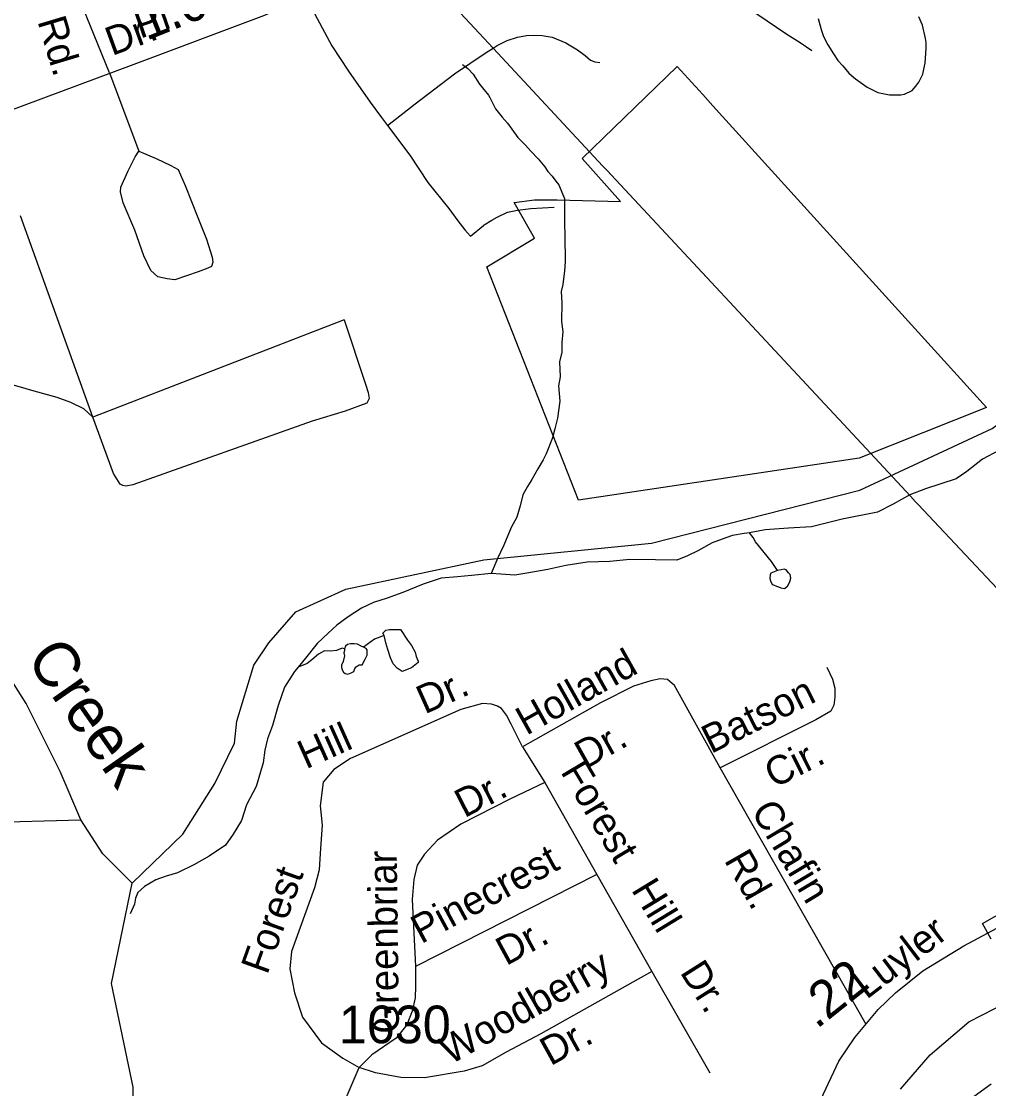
# Model space of a CAD drawing. Extents: x 2206922 to 2357709, y 510027 to 673830.
# Drawn here: x 2311623 to 2314831, y 599074 to 602613 of the extents above; entities that cross this region are included whole.
import ezdxf

# ---------------------------------------------------------------- set-up
doc = ezdxf.new("R2010")
doc.units = 0
for name, color, linetype in [('Exist Boundary Political City Limit New', 7, 'Continuous'), ('Exist Hydrographic Creek Single Shore', 7, 'Continuous'), ('Exist Hydrographic Creek Single Shore Label', 7, 'Continuous'), ('Exist Hydrographic Misc Water Feature', 7, 'Continuous'), ('Exist Road Non-System Type 51', 7, 'Continuous'), ('Exist Road Non-System Type 51 Label', 7, 'Continuous'), ('Exist Road Primary US Service Attributed', 7, 'Continuous'), ('Exist Road Secondary Mileage Hundredths English Label', 7, 'Continuous'), ('Exist Road Secondary Type 51 Attributed', 7, 'Continuous'), ('Exist Road Secondary Type 51 Label', 7, 'Continuous'), ('Exist Road Secondary Type 51 Number Label', 7, 'Continuous'), ('Exist Road Secondary Type 51 Undivided 4 Lane Attributed', 7, 'Continuous'), ('Exist Utilities Electrical Transmission Line', 7, 'Continuous'), ('Map Preparation Boundary City Limit Buffer Line', 7, 'Continuous')]:
    doc.layers.add(name, color=color, linetype=linetype)

msp = doc.modelspace()

# ---------------------------------------------------------------- linework, layer by layer
at = {"layer": 'Exist Boundary Political City Limit New'}
for points in [[(2313167, 601799), (2313324.8, 601894.9), (2313257, 602013.2), (2313325, 602021.9), (2313399.5, 602021.5), (2313610.2, 602016.1), (2313483.2, 602158.1), (2313798.2, 602463.2), (2313882.5, 602370.4), (2313916, 602333.4), (2314823.2, 601333.3), (2314401.5, 601164.9), (2313470.5, 601025.8), (2313167, 601799)], [(2314839.5, 599569.9), (2314810.8, 599621.7), (2315000, 599728.6)], [(2314538.2, 599072.6), (2314636.8, 599185.9), (2314764.8, 599295.4), (2314937.2, 599384.4)]]:
    msp.add_lwpolyline(points, dxfattribs=at)
at = {"layer": 'Exist Hydrographic Creek Single Shore'}
for points in [[(2311990.9, 599754.9), (2312158.1, 599917.9), (2312264.1, 600086.2), (2312330.1, 600220.1), (2312337.1, 600292.6), (2312394.1, 600478.7), (2312443.1, 600552.9), (2312533.1, 600654.9), (2312699.2, 600730.5), (2313156.3, 600827.8), (2313713.2, 600883.2), (2314403.2, 601058.7), (2314842.2, 601263.5), (2315140.1, 601482.3), (2315362.2, 601684.9), (2315989.3, 602291.1), (2316112.3, 602456.9), (2316218.3, 602658.1)], [(2311990.9, 599754.9), (2311893.3, 599852.6), (2311820.6, 599965.6), (2311751.1, 600126.2), (2311638.5, 600351.5), (2311550.9, 600489.2), (2311457.1, 600689.5), (2311206.8, 601121.4), (2311112.6, 601319.4), (2311078.4, 601357), (2311044.3, 601418.4), (2310928.3, 601640.4), (2310881.2, 601703.9), (2310839.2, 601735)], [(2311970.2, 598065.9), (2312022.2, 598646.5), (2312023.3, 598743.8), (2311999.3, 598863.9), (2311992.5, 598954.3), (2311993.6, 599079), (2311922.3, 599422.6), (2311990.9, 599754.9)]]:
    msp.add_lwpolyline(points, dxfattribs=at)
at = {"layer": 'Exist Hydrographic Misc Water Feature'}
for points in [[(2314265.4, 602622.6), (2314275.4, 602586.6), (2314283.4, 602563.1), (2314298, 602535), (2314316.4, 602505.5), (2314330.2, 602483.5), (2314346.8, 602465.6), (2314367.1, 602441.8), (2314389.2, 602422.3), (2314427.6, 602394.6), (2314463.7, 602377), (2314501.6, 602369.3), (2314539.9, 602369.6), (2314551.6, 602371.9), (2314577.7, 602384.2), (2314589.4, 602398.3), (2314599.2, 602412.2), (2314612.9, 602438.5), (2314616.4, 602454.6), (2314620.7, 602474.7), (2314623.8, 602524.4), (2314623.6, 602542.8), (2314621.6, 602556.4), (2314611.1, 602600.6), (2314599, 602628.3)], [(2313085.7, 602470.1), (2313103.4, 602456.5), (2313121.6, 602438.3), (2313141.9, 602404.8), (2313172.5, 602369), (2313176.4, 602361.2), (2313195.2, 602323.4), (2313217.4, 602295.8), (2313235.2, 602275.6), (2313249.8, 602256), (2313269.9, 602228.3), (2313294.5, 602202.6), (2313312.5, 602182.9), (2313336.5, 602157), (2313358.6, 602131.3), (2313368.7, 602115.2), (2313383, 602099.7), (2313395.3, 602083.7), (2313405.2, 602071.6), (2313417.7, 602041.7), (2313424.1, 602025.8), (2313424.7, 601948.2), (2313425.3, 601897.9), (2313425.7, 601872.3), (2313425.9, 601846.3), (2313426.1, 601816.2), (2313424.5, 601786), (2313418.9, 601740.3), (2313413.2, 601718), (2313415.9, 601680.3), (2313414.4, 601618), (2313418.9, 601584.1), (2313415, 601548.2), (2313415.2, 601516.1), (2313407.9, 601484), (2313410.1, 601434.2), (2313404.8, 601404.2), (2313409.1, 601354), (2313401.5, 601298), (2313392.1, 601262.1), (2313384.5, 601232), (2313363.2, 601179.7), (2313352.9, 601159.8), (2313335.7, 601129.5), (2313316, 601093.5), (2313302, 601071.3), (2313286.5, 601043.2), (2313277, 601006.9), (2313265.6, 600968.9), (2313247.5, 600934.7), (2313222.5, 600876.4), (2313203.2, 600834.3), (2313181.3, 600782)], [(2314864.1, 601189.7), (2314810.6, 601161.3), (2314758.7, 601120.8), (2314723.3, 601096.6), (2314621.8, 601063.2), (2314569.9, 601042.7), (2314514.1, 601012.1), (2314462.6, 600985.8), (2314344.9, 600962.5), (2314243.2, 600937.3), (2314167.4, 600932.5), (2314089.4, 600927.6), (2314037.2, 600917.2)], [(2314037.2, 600917.2), (2314019.5, 600915), (2313981.4, 600908.6), (2313959.7, 600900.5), (2313913.9, 600883.9), (2313866.1, 600857.4), (2313832.5, 600841), (2313796.4, 600826.5), (2313726.5, 600827.7), (2313640.4, 600828.9), (2313574.8, 600822.2), (2313499.1, 600819.4), (2313428.8, 600808.9), (2313368.9, 600796), (2313299.2, 600783.4), (2313259.4, 600776.8), (2313213.3, 600780.5), (2313181.3, 600782)], [(2314130.9, 600792.4), (2314110.2, 600821.9), (2314057.9, 600887.3), (2314049.5, 600901.2), (2314037.2, 600917.2)], [(2314130.9, 600792.4), (2314119, 600788.1), (2314108.9, 600783.9), (2314106.7, 600778.2), (2314105, 600765.8), (2314107.3, 600757.9), (2314113.2, 600746), (2314117.3, 600744.2), (2314127.2, 600740.3), (2314133.7, 600738.5), (2314141.5, 600734.4), (2314153.6, 600732.6), (2314163.5, 600740.5), (2314171.3, 600754.7), (2314175, 600766.7), (2314172.7, 600778.8), (2314167, 600784.6), (2314158.8, 600794.7), (2314152.8, 600796.4), (2314142.6, 600794.3), (2314130.9, 600792.4)], [(2313181.3, 600782), (2313115.7, 600775.3), (2313069.7, 600770.9), (2313015.6, 600766.5), (2312955.7, 600747.4), (2312888.3, 600719.1), (2312836.2, 600700.6), (2312790.4, 600686), (2312750.9, 600667.6), (2312707, 600638.9), (2312669.5, 600610.5), (2312640.1, 600584.5), (2312604.3, 600550.2), (2312564.7, 600501.4), (2312540.9, 600471.3)], [(2312825.7, 600576.4), (2312821.6, 600584.4), (2312831.9, 600594.6), (2312843.6, 600596.5), (2312857.7, 600596.8), (2312865.7, 600596.8), (2312873.7, 600596.8), (2312879.8, 600597.1), (2312904, 600561), (2312916.3, 600543.4), (2312928.4, 600521.6), (2312932.5, 600507.6), (2312938.7, 600491.7), (2312938.5, 600487.7), (2312916.8, 600469.5), (2312885.4, 600457.1), (2312869.2, 600468.9), (2312856.5, 600482.6), (2312846.6, 600502.7), (2312838, 600530.4), (2312832.1, 600552.4), (2312829.8, 600562.4), (2312825.7, 600576.4)], [(2312758, 600537.6), (2312750.3, 600541.6), (2312738.2, 600547.5), (2312726.1, 600549.3), (2312714.2, 600549.1), (2312704.1, 600547.3), (2312698.4, 600540.9), (2312694.5, 600533)], [(2312825.7, 600576.4), (2312793.9, 600564.2), (2312758, 600537.6)], [(2312694.5, 600533), (2312686.7, 600534.9), (2312668.2, 600526.8), (2312646.7, 600524.3), (2312628.2, 600526.3), (2312608.4, 600514.3), (2312586.6, 600496.1), (2312570.6, 600483.9), (2312540.9, 600471.3)], [(2312694.5, 600533), (2312694.3, 600526.9), (2312692.6, 600519), (2312694.7, 600509), (2312690.4, 600491), (2312685, 600478.8), (2312685, 600471.1), (2312687.1, 600463.1), (2312691.2, 600455.1), (2312696.9, 600451), (2312705.1, 600449), (2312717.2, 600453.2), (2312725.2, 600457.3), (2312728.9, 600467.3), (2312733, 600473.2), (2312742.9, 600479.4), (2312752.7, 600479.6), (2312763, 600497.9), (2312770.3, 600511.8), (2312770.3, 600521.9), (2312770.3, 600529.6), (2312766.5, 600533.9), (2312758, 600537.6)], [(2312540.9, 600471.3), (2312529.2, 600457.2), (2312496, 600405.1), (2312474.5, 600344.7), (2312455.4, 600278.6), (2312439.4, 600234.4), (2312430.2, 600196.4), (2312424.4, 600154.3), (2312401.7, 600076.2), (2312369.9, 600015.7), (2312352.7, 599963.5), (2312325.2, 599917.4), (2312300, 599881), (2312245.8, 599844.5), (2312194.4, 599815.8), (2312140.6, 599789.4), (2312102.7, 599778.9), (2312068.9, 599766.6), (2312031.1, 599744.3), (2312009.4, 599724), (2312001.8, 599706.1), (2311997.9, 599686), (2311984.2, 599654)], [(2309945.3, 599802), (2310339.3, 600018), (2310597.4, 600160.4), (2310802.7, 600037.1), (2310997.9, 599925), (2311281.7, 599940.3), (2311495.1, 599956.4), (2311820.6, 599965.6)], [(2314838.9, 599088.8), (2314783.1, 599048.2)]]:
    msp.add_lwpolyline(points, dxfattribs=at)
at = {"layer": 'Exist Road Non-System Type 51'}
for p, q in [((2311914.9, 602442.5), (2311808.5, 602704.5)), ((2311914.9, 602442.5), (2312012.3, 602183)), ((2311860.4, 601301.1), (2311620.3, 601968.8)), ((2313158.3, 601938.4), (2313183.2, 601953.8)), ((2313094.2, 601922.3), (2313102.6, 601912.2)), ((2312693.2, 601623), (2311860.4, 601301.1)), ((2313285, 600208), (2313358.5, 600088.8)), ((2314424.4, 599286.9), (2313940.4, 600137.5)), ((2313358.5, 600088.8), (2313531.3, 599783.7)), ((2313531.3, 599783.7), (2312929.6, 599479.5)), ((2313531.3, 599783.7), (2313714, 599462.8)), ((2313714, 599462.8), (2313906.7, 599125.9))]:
    msp.add_line(p, q, dxfattribs=at)
for points in [[(2313598, 603219.9), (2313587.2, 603184), (2313576.2, 603145.3), (2313568.8, 603115.8), (2313565.1, 603084.5), (2313563.3, 603056.9), (2313567, 603032.9), (2313576.2, 603009), (2313596.4, 602966.6), (2313622.2, 602935.3), (2313670.1, 602902.1), (2313765.8, 602837.6), (2313903.9, 602743.6), (2314062.3, 602638.6), (2314161.7, 602570.5), (2314205.9, 602542.8), (2314244.6, 602517)], [(2312568.8, 602692.6), (2312603.8, 602622.7), (2312652.5, 602532.1), (2312708.2, 602448.6), (2312779.5, 602345.8), (2312817.8, 602294.5), (2312836.9, 602268.3)], [(2313187.4, 602524.8), (2313200.6, 602533), (2313233.7, 602550.4), (2313268.5, 602560.9), (2313298.1, 602566.1), (2313320.7, 602567.8), (2313350.3, 602566.1), (2313383.3, 602560.9), (2313428.6, 602541.7), (2313466.9, 602519.1), (2313493, 602499.9), (2313510.4, 602484.2), (2313524.3, 602479), (2313541.7, 602477.3)], [(2312836.9, 602268.3), (2312929.2, 602339.7), (2313059.7, 602439), (2313164.1, 602510.4), (2313187.4, 602524.8)], [(2312836.9, 602268.3), (2312911.8, 602169.1), (2312970.9, 602078.5), (2313040.5, 601993.2), (2313070.1, 601951.4), (2313094.2, 601922.3)], [(2312012.3, 602183), (2312070.5, 602159.1), (2312118.2, 602135.3), (2312143.4, 602122), (2312165.9, 602069), (2312208.2, 601963), (2312237.4, 601891.5), (2312255.9, 601831.9), (2312257.7, 601815.3), (2312253.3, 601800.1), (2312241, 601794.8), (2312209.3, 601782.5), (2312131.4, 601755.7), (2312106.3, 601759), (2312075.8, 601765.6), (2312052, 601786.8), (2312029.5, 601835.8), (2311999, 601920.6), (2311960.5, 602012), (2311951.3, 602047.8), (2311952.7, 602063.7), (2311976.5, 602115.4), (2312000.4, 602164.4), (2312012.3, 602183)], [(2313183.2, 601953.8), (2313200.6, 601964.5), (2313235.4, 601980.2), (2313268.5, 601987.1), (2313312, 601992.3), (2313390.3, 601997.6)], [(2313102.6, 601912.2), (2313111.9, 601900.9), (2313155.4, 601936.6), (2313158.3, 601938.4)], [(2311182.1, 601833), (2311206.4, 601752.9), (2311223.9, 601705.9), (2311244.7, 601672.8), (2311267.4, 601639.8), (2311300.4, 601599.7), (2311323, 601573.6), (2311356.1, 601540.5), (2311399.6, 601498.7), (2311441.4, 601474.3), (2311481.4, 601451.7), (2311519.7, 601434.3), (2311582.3, 601411.7), (2311611.6, 601404), (2311663.8, 601388.3), (2311740.1, 601367.5), (2311785.9, 601350.7), (2311829.4, 601329.8), (2311860.4, 601301.1)], [(2312693.2, 601623), (2312764.7, 601410.4), (2312772.6, 601382.6), (2312776.6, 601362.7), (2312768.6, 601346.8), (2312697.2, 601320.9), (2312587.9, 601287.2), (2311993, 601076.6), (2311968.9, 601072.4), (2311958.9, 601074.2), (2311950.9, 601078.1), (2311928.4, 601113.8), (2311860.4, 601301.1)], [(2314294.2, 600471.6), (2314312.6, 600431.9), (2314321, 600402.1), (2314321.2, 600372.1), (2314317.5, 600345.9), (2314307.7, 600325.9), (2314258, 600297.3), (2313940.4, 600137.5)], [(2313940.4, 600137.5), (2313789.5, 600410.7), (2313765.7, 600430.6), (2313741.8, 600432.6), (2313710.1, 600426.6), (2313652.5, 600408.8), (2313543.2, 600353.1), (2313285, 600208)], [(2313285, 600208), (2313247.3, 600282.6), (2313231.4, 600312.4), (2313215.5, 600334.2), (2313202.2, 600342), (2313181.8, 600349.1), (2313152, 600351.1), (2313080.5, 600331.2), (2312715, 600168.3), (2312659.4, 600132.5), (2312623.7, 600090.8), (2312614, 600011.9), (2312620.8, 599947.9), (2312615.4, 599871.9), (2312610.4, 599799.9), (2312595, 599739.8), (2312519.3, 599529.1), (2312513.8, 599471.1), (2312528.7, 599391.3), (2312555.5, 599311.5), (2312618.4, 599226.2), (2312689.1, 599175.1), (2312743.3, 599143.7)], [(2313358.5, 600088.8), (2313245.4, 600034.6), (2313080.4, 599950.9), (2313003.1, 599898), (2312959.6, 599851.6), (2312936, 599815.5), (2312924.6, 599767.4), (2312919.2, 599701.3), (2312929.6, 599479.5)], [(2312929.6, 599479.5), (2312930.3, 599413.5), (2312928.6, 599375.4), (2312919.2, 599331.4), (2312901.6, 599285.3), (2312866.2, 599240.9), (2312784.8, 599186.2), (2312743.3, 599143.7)], [(2313714, 599462.8), (2313345.7, 599256.1), (2313230.4, 599194.8), (2313151, 599150), (2313091.3, 599131.4), (2312959.6, 599110), (2312881.5, 599111.1), (2312797.5, 599126.3), (2312743.3, 599143.7)]]:
    msp.add_lwpolyline(points, dxfattribs=at)
at = {"layer": 'Exist Road Primary US Service Attributed'}
msp.add_lwpolyline([(2314062.9, 598377.4), (2314042.7, 598386.1), (2314016.7, 598391.8), (2313982.8, 598387.5), (2313955.8, 598378.7), (2313918.6, 598354.9), (2313847.4, 598306.4), (2313800.9, 598272.3), (2313767.9, 598250.6), (2313733.8, 598241.3), (2313697.7, 598241.3), (2313604.1, 598279.3), (2313345, 598394.4), (2312894.4, 598591.5), (2312681.8, 598684.5), (2312664.5, 598697.5), (2312652.8, 598713.4), (2312641.8, 598732), (2312636.3, 598752.6), (2312633.6, 598777.4), (2312637, 598805), (2312654.1, 598892.8), (2312700.4, 599043.3), (2312743.3, 599143.7)], dxfattribs=at)
at = {"layer": 'Exist Road Secondary Type 51 Attributed'}
msp.add_lwpolyline([(2314159.6, 598682.7), (2314229.8, 598920.6), (2314282.7, 599056.4), (2314334.4, 599165), (2314387.3, 599243.2), (2314464.1, 599335.9), (2314522.4, 599391.6), (2314612.4, 599464.4), (2314748.6, 599547.3), (2315188.1, 599783.2), (2316689.5, 600626.2), (2317256.4, 600939.2), (2317454.5, 601038.4), (2317675.4, 601126), (2317883, 601204.2), (2317991.6, 601263.2), (2318258.2, 601461.5), (2318357.3, 601541.5), (2318498.2, 601663.5)], dxfattribs=at)
at = {"layer": 'Exist Road Secondary Type 51 Undivided 4 Lane Attributed'}
msp.add_lwpolyline([(2314675.4, 605551.6), (2314096.8, 604646), (2313585.2, 603885.9), (2313262.6, 603420.1), (2312980.3, 603028.2), (2312934.1, 602964.1), (2312760.4, 602799.4), (2312627.3, 602718.4), (2312426.3, 602632.2), (2311995.6, 602470.3), (2311208.3, 602177.7), (2310578.7, 601940.1)], dxfattribs=at)
at = {"layer": 'Exist Utilities Electrical Transmission Line'}
for p, q in [((2313187.4, 602524.8), (2313551.8, 602133.6)), ((2313551.8, 602133.6), (2313564.8, 602119.6)), ((2313564.8, 602119.6), (2314332.7, 601295.1)), ((2314332.7, 601295.1), (2314334.8, 601292.9)), ((2314588.7, 601020.5), (2314597.2, 601011.4)), ((2314597.2, 601011.4), (2315555, 599990.2))]:
    msp.add_line(p, q, dxfattribs=at)
for points in [[(2312851.3, 602882.3), (2312925.8, 602805.8), (2313187.4, 602524.8)], [(2314334.8, 601292.9), (2314571.9, 601038.4), (2314588.7, 601020.5)]]:
    msp.add_lwpolyline(points, dxfattribs=at)
at = {"layer": 'Map Preparation Boundary City Limit Buffer Line'}
for points in [[(2313167, 601799), (2313324.8, 601894.9), (2313257, 602013.2), (2313325, 602021.9), (2313399.5, 602021.5), (2313610.2, 602016.1), (2313483.2, 602158.1), (2313798.2, 602463.2), (2313882.5, 602370.4), (2313916, 602333.4), (2314823.2, 601333.3), (2314401.5, 601164.9), (2313470.5, 601025.8), (2313167, 601799)], [(2314839.5, 599569.9), (2314810.8, 599621.7), (2315000, 599728.6)], [(2314538.2, 599072.6), (2314636.8, 599185.9), (2314764.8, 599295.4), (2314937.2, 599384.4)]]:
    msp.add_lwpolyline(points, dxfattribs=at)

# ---------------------------------------------------------------- texts
at = {"layer": 'Exist Hydrographic Creek Single Shore Label'}
msp.add_text('Creek', height=150, rotation=304.8944, dxfattribs=at).set_placement((2311635.8, 600500))
at = {"layer": 'Exist Road Non-System Type 51 Label'}
for s, rotation, p in [('Pl.', 19.1958, (2312016.8, 602555.4)), ('Rd.', 286.6601, (2311675.6, 602614.3)), ('Holland', 29.2967, (2313297.9, 600243.9)), ('Dr.', 24.1001, (2312960.7, 600314.6)), ('Batson', 26.5187, (2313910.3, 600183.1)), ('Hill', 24.1001, (2312566.8, 600132.5)), ('Dr.', 29.2967, (2313493, 600131.6)), ('Cir.', 26.5187, (2314118.5, 600068.8)), ('Forest', 300.7854, (2313409.3, 600125.1)), ('Dr.', 27.1127, (2313092, 599970.4)), ('Chafin', 300.9282, (2314040.8, 599995.2)), ('Pinecrest', 28.4339, (2312948.8, 599552.6)), ('Greenbriar', 90.7306, (2312875.5, 599256.6)), ('Rd.', 299.74, (2313951.9, 599831.7)), ('Forest', 70.2382, (2312438.2, 599448.9)), ('Hill', 301.3513, (2313643.8, 599733.7)), ('Dr.', 28.4339, (2313230.6, 599480)), ('Woodberry', 29.4331, (2313044.9, 599151.4)), ('Dr.', 302.3245, (2313805.3, 599460)), ('Dr.', 28.98, (2313377.8, 599147.7))]:
    msp.add_text(s, height=95, rotation=rotation, dxfattribs=at).set_placement(p)
at = {"layer": 'Exist Road Secondary Mileage Hundredths English Label'}
for s, rotation, p in [('1.08', 21.916, (2312037.5, 602548.4)), ('.22', 38.5276, (2314260.3, 599269.4))]:
    msp.add_text(s, height=125, rotation=rotation, dxfattribs=at).set_placement(p)
at = {"layer": 'Exist Road Secondary Type 51 Label'}
for s, rotation, p in [('Dr.', 20.1177, (2311923.3, 602498.3)), ('Luyler', 37.3802, (2314425.8, 599367.9))]:
    msp.add_text(s, height=95, rotation=rotation, dxfattribs=at).set_placement(p)
at = {"layer": 'Exist Road Secondary Type 51 Number Label'}
msp.add_text('1630', height=125, dxfattribs=at).set_placement((2312675.3, 599224.4))

doc.saveas('drawing.dxf')
